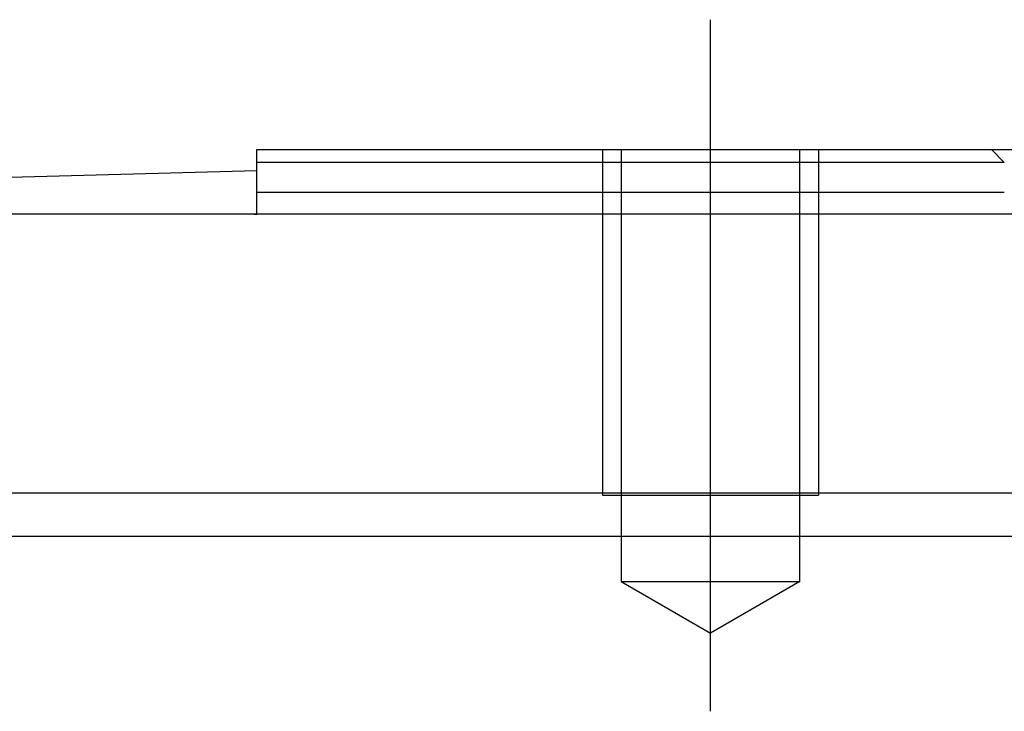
# Model space of a CAD drawing. Header units: millimetres. Extents: x -212 to 3135, y -1694 to 860.
# Tile 310 of 565: x 1072 to 1095, y -1661 to -1645. Entities that reach past the tile are written whole.
import ezdxf
from ezdxf.lldxf.tags import DXFTag

# ---------------------------------------------------------------- set-up
doc = ezdxf.new("R2010")
doc.units = ezdxf.units.MM
doc.layers.add('2', color=7, linetype='CONTINUOUS', true_color=0xffffff)
tags = doc.linetypes.add('DASHED', pattern=[25.72, 12.86, -12.86]).pattern_tags.tags
tags[6:7] = [DXFTag(74, 4), DXFTag(75, 0), DXFTag(340, '0'), DXFTag(46, 0.0), DXFTag(50, 0.0), DXFTag(44, 0.0), DXFTag(45, 0.0)]
tags[4:5] = [DXFTag(74, 4), DXFTag(75, 0), DXFTag(340, '0'), DXFTag(46, 0.0), DXFTag(50, 0.0), DXFTag(44, 0.0), DXFTag(45, 0.0)]

msp = doc.modelspace()

# ---------------------------------------------------------------- linework, layer by layer
at = {"layer": '2'}
msp.add_line((1087.727, -1660.551), (1087.727, -1644.551), dxfattribs=at)
at = {"layer": '2', "linetype": 'Continuous'}
for p, q in [((1077.227, -1647.551), (1094.227, -1647.551)), ((1077.227, -1648.551), (1077.227, -1647.551)), ((1094.527, -1647.851), (1094.227, -1647.551)), ((1094.227, -1647.551), (1111.226, -1647.551)), ((1077.227, -1648.05), (1068.421, -1648.281)), ((1077.227, -1649.051), (1077.227, -1648.551)), ((1137.227, -1649.051), (1068.227, -1649.051)), ((1077.164, -1649.051), (1077.227, -1649.05)), ((1103.673, -1655.504), (1004.425, -1655.504)), ((1604.425, -1656.504), (1004.425, -1656.504))]:
    msp.add_line(p, q, dxfattribs=at)
at = {"layer": '2', "linetype": 'DASHED', "ltscale": 0.1}
for p, q in [((1085.227, -1647.551), (1085.227, -1655.551)), ((1085.659, -1647.551), (1085.659, -1657.551)), ((1089.794, -1657.551), (1089.794, -1647.551)), ((1090.227, -1647.551), (1090.227, -1655.551)), ((1094.527, -1647.851), (1077.227, -1647.851)), ((1085.227, -1655.551), (1090.227, -1655.551)), ((1087.254, -1655.551), (1087.727, -1655.551)), ((1085.659, -1657.551), (1089.794, -1657.551)), ((1085.659, -1657.551), (1087.727, -1658.745)), ((1089.794, -1657.551), (1087.727, -1658.745))]:
    msp.add_line(p, q, dxfattribs=at)
at = {"layer": '2', "linetype": 'DASHED'}
msp.add_line((1094.527, -1649.051), (1094.527, -1649.051), dxfattribs=at)
at = {"layer": '2', "linetype": 'Continuous'}
msp.add_open_spline([(1094.527, -1648.551), (1077.227, -1648.551)], degree=1, dxfattribs=at)

doc.saveas('drawing.dxf')
